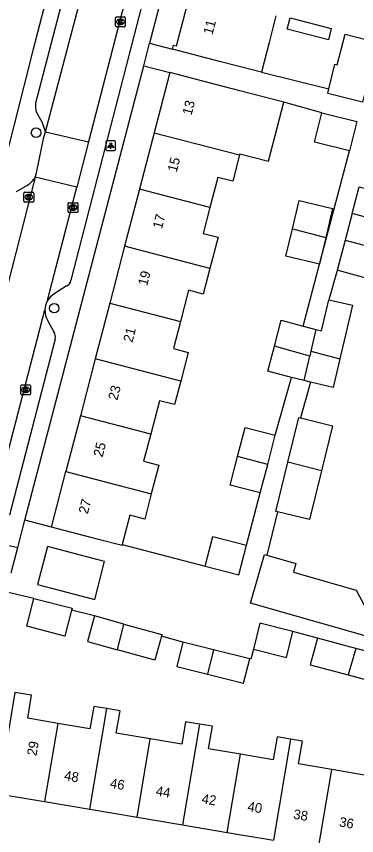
# Model space of a CAD drawing. Extents: x 163686 to 164493, y 382719 to 383870.
# Drawn here: x 163878.6 to 163913.6, y 383145.9 to 383230.2 of the extents above; entities that cross this region are included whole.
import ezdxf

# ---------------------------------------------------------------- set-up
doc = ezdxf.new("R2010")
doc.units = 0
for name, color, linetype in [('IMGEO_Boom', 7, 'Continuous'), ('IMGEO_Kolk', 7, 'Continuous'), ('IMGEO_Lage_trafo', 7, 'Continuous'), ('IMGEO_Lichtpunt', 7, 'Continuous'), ('IMGEO_Pand', 7, 'Continuous'), ('IMGEO_Pand_nummerreeks', 7, 'Continuous'), ('IMGEO_Rijbaan_lokaal_open', 7, 'Continuous'), ('IMGEO_Voetpad_open', 7, 'Continuous')]:
    doc.layers.add(name, color=color, linetype=linetype)

msp = doc.modelspace()

# ---------------------------------------------------------------- linework, layer by layer
at = {"layer": 'IMGEO_Boom'}
for centre in [(163880.642, 383218.272), (163882.504, 383200.207)]:
    msp.add_circle(centre, 0.489, dxfattribs=at)
at = {"layer": 'IMGEO_Kolk'}
for p, q in [((163888.816, 383229.253), (163888.816, 383230.105)), ((163888.891, 383230.179), (163889.743, 383230.179)), ((163889.304, 383229.959), (163889.329, 383229.959)), ((163889.817, 383230.105), (163889.817, 383229.253)), ((163889.743, 383229.179), (163888.891, 383229.179)), ((163889.327, 383229.399), (163889.302, 383229.399)), ((163879.396, 383211.208), (163879.396, 383212.06)), ((163879.471, 383212.134), (163880.323, 383212.134)), ((163879.907, 383211.354), (163879.882, 383211.354)), ((163879.884, 383211.914), (163879.909, 383211.914)), ((163880.397, 383212.06), (163880.397, 383211.208)), ((163880.323, 383211.134), (163879.471, 383211.134)), ((163883.935, 383210.134), (163883.935, 383210.986)), ((163884.01, 383211.06), (163884.862, 383211.06)), ((163884.423, 383210.84), (163884.448, 383210.84)), ((163884.936, 383210.986), (163884.936, 383210.134)), ((163884.862, 383210.06), (163884.01, 383210.06)), ((163884.446, 383210.28), (163884.421, 383210.28)), ((163879.07, 383191.383), (163879.07, 383192.235)), ((163879.145, 383192.309), (163879.997, 383192.309)), ((163879.558, 383192.089), (163879.583, 383192.089)), ((163880.071, 383192.235), (163880.071, 383191.383)), ((163879.997, 383191.309), (163879.145, 383191.309)), ((163879.581, 383191.529), (163879.556, 383191.529))]:
    msp.add_line(p, q, dxfattribs=at)
for points in [[(163888.816, 383229.253), (163888.816, 383230.105)], [(163888.891, 383230.179), (163889.743, 383230.179)], [(163889.137, 383229.879), (163889.26, 383229.879), (163889.26, 383229.728), (163889.39, 383229.879), (163889.554, 383229.879), (163889.408, 383229.728), (163889.561, 383229.479), (163889.409, 383229.479), (163889.324, 383229.643), (163889.26, 383229.576), (163889.26, 383229.479), (163889.137, 383229.479), (163889.137, 383229.879)], [(163889.817, 383230.105), (163889.817, 383229.253)], [(163889.743, 383229.179), (163888.891, 383229.179)], [(163879.396, 383211.208), (163879.396, 383212.06)], [(163879.471, 383212.134), (163880.323, 383212.134)], [(163879.717, 383211.834), (163879.84, 383211.834), (163879.84, 383211.683), (163879.97, 383211.834), (163880.134, 383211.834), (163879.988, 383211.683), (163880.141, 383211.434), (163879.989, 383211.434), (163879.904, 383211.598), (163879.84, 383211.531), (163879.84, 383211.434), (163879.717, 383211.434), (163879.717, 383211.834)], [(163880.397, 383212.06), (163880.397, 383211.208)], [(163880.323, 383211.134), (163879.471, 383211.134)], [(163883.935, 383210.134), (163883.935, 383210.986)], [(163884.01, 383211.06), (163884.862, 383211.06)], [(163884.256, 383210.76), (163884.379, 383210.76), (163884.379, 383210.609), (163884.509, 383210.76), (163884.673, 383210.76), (163884.527, 383210.609), (163884.68, 383210.36), (163884.528, 383210.36), (163884.443, 383210.524), (163884.379, 383210.457), (163884.379, 383210.36), (163884.256, 383210.36), (163884.256, 383210.76)], [(163884.936, 383210.986), (163884.936, 383210.134)], [(163884.862, 383210.06), (163884.01, 383210.06)], [(163879.07, 383191.383), (163879.07, 383192.235)], [(163879.145, 383192.309), (163879.997, 383192.309)], [(163879.391, 383192.009), (163879.514, 383192.009), (163879.514, 383191.858), (163879.644, 383192.009), (163879.808, 383192.009), (163879.662, 383191.858), (163879.815, 383191.609), (163879.663, 383191.609), (163879.578, 383191.773), (163879.514, 383191.706), (163879.514, 383191.609), (163879.391, 383191.609), (163879.391, 383192.009)], [(163880.071, 383192.235), (163880.071, 383191.383)], [(163879.997, 383191.309), (163879.145, 383191.309)]]:
    msp.add_lwpolyline(points, dxfattribs=at)
for centre, start, end in [((163888.893, 383230.103), 91.55205, 178.44795), ((163888.893, 383230.103), 91.55205, 178.44795), ((163889.741, 383230.103), 1.55205, 88.44795), ((163889.741, 383230.103), 1.55205, 88.44795), ((163888.893, 383229.255), 181.55205, 268.44795), ((163888.893, 383229.255), 181.55205, 268.44795), ((163889.741, 383229.255), 271.55205, 358.44795), ((163889.741, 383229.255), 271.55205, 358.44795), ((163879.473, 383212.058), 91.55205, 178.44795), ((163879.473, 383212.058), 91.55205, 178.44795), ((163880.321, 383212.058), 1.55205, 88.44795), ((163880.321, 383212.058), 1.55205, 88.44795), ((163879.473, 383211.21), 181.55205, 268.44795), ((163879.473, 383211.21), 181.55205, 268.44795), ((163880.321, 383211.21), 271.55205, 358.44795), ((163880.321, 383211.21), 271.55205, 358.44795), ((163884.012, 383210.984), 91.55205, 178.44795), ((163884.012, 383210.984), 91.55205, 178.44795), ((163884.86, 383210.984), 1.55205, 88.44795), ((163884.86, 383210.984), 1.55205, 88.44795), ((163884.012, 383210.136), 181.55205, 268.44795), ((163884.012, 383210.136), 181.55205, 268.44795), ((163884.86, 383210.136), 271.55205, 358.44795), ((163884.86, 383210.136), 271.55205, 358.44795), ((163879.147, 383192.233), 91.55205, 178.44795), ((163879.147, 383192.233), 91.55205, 178.44795), ((163879.995, 383192.233), 1.55205, 88.44795), ((163879.995, 383192.233), 1.55205, 88.44795), ((163879.147, 383191.385), 181.55205, 268.44795), ((163879.147, 383191.385), 181.55205, 268.44795), ((163879.995, 383191.385), 271.55205, 358.44795), ((163879.995, 383191.385), 271.55205, 358.44795)]:
    msp.add_arc(centre, 0.0765, start, end, dxfattribs=at)
for centre, major_axis, ratio, start_param, end_param in [((163889.303, 383229.679), (-0.387, 0.002), 0.722429, 4.712389, 7.853982), ((163889.328, 383229.679), (-0.39, 0.002), 0.717154, 1.570796, 4.712389), ((163879.883, 383211.634), (-0.387, 0.002), 0.722429, 4.712389, 7.853982), ((163879.908, 383211.634), (-0.39, 0.002), 0.717154, 1.570796, 4.712389), ((163884.422, 383210.56), (-0.387, 0.002), 0.722429, 4.712389, 7.853982), ((163884.447, 383210.56), (-0.39, 0.002), 0.717154, 1.570796, 4.712389), ((163879.557, 383191.809), (-0.387, 0.002), 0.722429, 4.712389, 7.853982), ((163879.582, 383191.809), (-0.39, 0.002), 0.717154, 1.570796, 4.712389)]:
    msp.add_ellipse(centre, major_axis=major_axis, ratio=ratio, start_param=start_param, end_param=end_param, dxfattribs=at)
at = {"layer": 'IMGEO_Lage_trafo'}
msp.add_lwpolyline([(163881.82, 383175.678), (163880.805, 383171.773), (163886.671, 383170.248), (163887.687, 383174.153), (163881.82, 383175.678)], dxfattribs=at)
at = {"layer": 'IMGEO_Lichtpunt'}
for p, q in [((163887.819, 383217.337), (163887.819, 383216.53)), ((163887.819, 383217.337), (163887.819, 383216.53)), ((163888.721, 383217.432), (163887.913, 383217.432)), ((163888.721, 383217.432), (163887.913, 383217.432)), ((163888.815, 383216.53), (163888.815, 383217.337)), ((163888.815, 383216.53), (163888.815, 383217.337)), ((163887.913, 383216.436), (163888.721, 383216.436)), ((163887.913, 383216.436), (163888.721, 383216.436))]:
    msp.add_line(p, q, dxfattribs=at)
for points in [[(163888.193, 383217.001), (163888.232, 383216.973), (163888.044, 383216.711), (163888.006, 383216.738), (163888.193, 383217.001)], [(163888.295, 383216.953), (163888.342, 383216.953), (163888.342, 383216.631), (163888.295, 383216.631), (163888.295, 383216.953)], [(163888.405, 383216.973), (163888.443, 383217), (163888.63, 383216.738), (163888.591, 383216.71), (163888.405, 383216.973)]]:
    msp.add_lwpolyline(points, dxfattribs=at)
msp.add_circle((163888.318, 383217.135), 0.0994, dxfattribs=at)
for centre, start, end in [((163887.913, 383217.337), 90, 180), ((163887.913, 383217.337), 90, 180), ((163888.721, 383217.337), 0, 90), ((163888.721, 383217.337), 0, 90), ((163887.913, 383216.53), 180, 270), ((163887.913, 383216.53), 180, 270), ((163888.721, 383216.53), 270, 0), ((163888.721, 383216.53), 270, 360)]:
    msp.add_arc(centre, 0.0946, start, end, dxfattribs=at)
at = {"layer": 'IMGEO_Pand'}
for points in [[(163894.677, 383226.865), (163894.785, 383227.283), (163895.098, 383227.202), (163896.499, 383232.59)], [(163905.313, 383230.298), (163904.602, 383227.562), (163903.805, 383224.494)], [(163906.454, 383228.93), (163906.754, 383230.084), (163911, 383228.981), (163910.7, 383227.827), (163906.454, 383228.93)], [(163910.75, 383222.786), (163911.376, 383225.321), (163911.616, 383225.262), (163912.409, 383228.407), (163915.755, 383227.563)], [(163915.755, 383227.563), (163914.966, 383224.435), (163914.223, 383221.426), (163910.633, 383222.312), (163910.75, 383222.786)], [(163903.805, 383224.494), (163903.272, 383224.632), (163899.517, 383225.607), (163894.677, 383226.865)], [(163894.391, 383224.463), (163892.78, 383218.265)], [(163906.111, 383221.416), (163901.611, 383222.586), (163899.231, 383223.205), (163894.391, 383224.463)], [(163901.567, 383215.977), (163901.602, 383216.11), (163904.533, 383215.348), (163906.111, 383221.416)], [(163912.873, 383216.418), (163909.283, 383217.304), (163910.026, 383220.313)], [(163910.026, 383220.313), (163913.616, 383219.427), (163912.873, 383216.418)], [(163892.78, 383218.265), (163891.273, 383212.47)], [(163892.78, 383218.265), (163901.567, 383215.977)], [(163901.567, 383215.977), (163900.863, 383213.27), (163899.324, 383213.67), (163898.522, 383210.583)], [(163891.273, 383212.47), (163889.74, 383206.575)], [(163898.522, 383210.583), (163891.273, 383212.47)], [(163913.88, 383212.683), (163917.411, 383211.745), (163916.684, 383209.008), (163913.153, 383209.946)], [(163913.153, 383209.946), (163913.88, 383212.683)], [(163898.522, 383210.583), (163897.827, 383207.909), (163899.349, 383207.513), (163898.512, 383204.292)], [(163907.002, 383208.376), (163907.694, 383211.295), (163911.133, 383210.48), (163910.423, 383207.485)], [(163909.774, 383204.748), (163906.335, 383205.564), (163907.002, 383208.376)], [(163907.002, 383208.376), (163910.423, 383207.485)], [(163910.423, 383207.485), (163909.774, 383204.748)], [(163912.426, 383207.21), (163915.665, 383206.35), (163914.839, 383203.242), (163911.698, 383204.076), (163911.6, 383204.102)], [(163912.426, 383207.21), (163911.6, 383204.102)], [(163889.74, 383206.575), (163888.218, 383200.721)], [(163898.512, 383204.292), (163889.74, 383206.575)], [(163898.512, 383204.292), (163897.826, 383201.654), (163896.314, 383202.047), (163895.478, 383198.831)], [(163888.218, 383200.721), (163886.729, 383194.993)], [(163888.218, 383200.721), (163895.478, 383198.831)], [(163909.426, 383198.026), (163910.004, 383197.892), (163910.742, 383201.069)], [(163910.742, 383201.069), (163913.166, 383200.506), (163911.89, 383195.013)], [(163895.478, 383198.831), (163894.758, 383196.06), (163896.279, 383195.665), (163895.51, 383192.707)], [(163905.147, 383196.314), (163905.845, 383198.963), (163908.112, 383198.365)], [(163908.112, 383198.365), (163909.426, 383198.026)], [(163909.426, 383198.026), (163908.904, 383195.785)], [(163906.909, 383193.093), (163904.467, 383193.737), (163905.147, 383196.314)], [(163908.788, 383195.285), (163905.147, 383196.314)], [(163908.904, 383195.785), (163908.788, 383195.285)], [(163908.904, 383195.785), (163911.89, 383195.013)], [(163886.729, 383194.993), (163885.208, 383189.142)], [(163895.51, 383192.707), (163886.729, 383194.993)], [(163908.199, 383192.753), (163908.788, 383195.285)], [(163911.89, 383195.013), (163911.203, 383192.054), (163908.847, 383192.602)], [(163908.199, 383192.753), (163906.909, 383193.093)], [(163895.51, 383192.707), (163894.88, 383190.282), (163893.323, 383190.687), (163892.432, 383187.261)], [(163908.847, 383192.602), (163908.199, 383192.753)], [(163885.208, 383189.142), (163883.716, 383183.404)], [(163892.432, 383187.261), (163885.208, 383189.142)], [(163906.526, 383184.375), (163907.648, 383188.96), (163907.841, 383188.913)], [(163907.841, 383188.913), (163911.127, 383188.109), (163909.994, 383183.48)], [(163901.367, 383184.935), (163902.149, 383187.939), (163905.243, 383187.133)], [(163892.432, 383187.261), (163891.704, 383184.463), (163893.254, 383184.06), (163892.49, 383181.12)], [(163904.461, 383184.129), (163905.243, 383187.133)], [(163903.698, 383181.2), (163900.604, 383182.005), (163901.367, 383184.935)], [(163904.461, 383184.129), (163901.367, 383184.935)], [(163905.468, 383179.254), (163905.284, 383179.299), (163906.526, 383184.375)], [(163909.994, 383183.48), (163906.526, 383184.375)], [(163903.698, 383181.2), (163904.461, 383184.129)], [(163882.227, 383177.676), (163883.716, 383183.404)], [(163883.716, 383183.404), (163892.49, 383181.12)], [(163909.994, 383183.48), (163908.763, 383178.448), (163905.468, 383179.254)], [(163892.49, 383181.12), (163891.809, 383178.503), (163890.287, 383178.899), (163889.505, 383175.893)], [(163889.505, 383175.893), (163889.478, 383175.791), (163887.067, 383176.418), (163882.227, 383177.676)], [(163898.018, 383173.677), (163898.815, 383176.72), (163902.281, 383175.811)], [(163898.018, 383173.677), (163901.483, 383172.768), (163902.281, 383175.811)], [(163904.378, 383174.794), (163907.367, 383173.943), (163907.111, 383173.044), (163913.572, 383171.205), (163914.351, 383169.725), (163915.71, 383169.372), (163917.247, 383175.343)], [(163920.397, 383165.067), (163920.335, 383164.829), (163916.418, 383165.944), (163902.693, 383169.851), (163904.12, 383174.867), (163904.378, 383174.794)], [(163884.293, 383169.149), (163883.595, 383166.464), (163879.678, 383167.482), (163880.421, 383170.341)], [(163880.421, 383170.341), (163884.338, 383169.322), (163884.293, 383169.149)], [(163886.647, 383168.537), (163885.92, 383165.908), (163889.001, 383165.056)], [(163889.667, 383167.701), (163886.647, 383168.537)], [(163889.001, 383165.056), (163889.667, 383167.701)], [(163889.667, 383167.701), (163893.59, 383166.616), (163893.549, 383166.466)], [(163907.058, 383166.944), (163903.65, 383167.791), (163902.986, 383165.117)], [(163902.986, 383165.117), (163906.393, 383164.27), (163907.058, 383166.944)], [(163893.549, 383166.466), (163892.863, 383163.988), (163889.001, 383165.056)], [(163895.748, 383165.856), (163895.112, 383163.352), (163898.259, 383162.554)], [(163898.888, 383165.059), (163895.748, 383165.856)], [(163909.574, 383166.254), (163908.843, 383163.518), (163912.747, 383162.473)], [(163913.522, 383165.197), (163909.574, 383166.254)], [(163898.888, 383165.059), (163898.259, 383162.554)], [(163902.617, 383164.113), (163898.888, 383165.059)], [(163913.522, 383165.197), (163912.747, 383162.473)], [(163916.754, 383164.333), (163913.522, 383165.197)], [(163898.259, 383162.554), (163901.981, 383161.609), (163902.617, 383164.113)], [(163912.747, 383162.473), (163916.022, 383161.597), (163916.754, 383164.333)], [(163882.872, 383157.485), (163879.786, 383158.006), (163880.185, 383160.37), (163878.463, 383160.66), (163876.704, 383150.239), (163881.511, 383149.428)], [(163887.923, 383159.005), (163886.569, 383159.234), (163886.18, 383156.927), (163882.872, 383157.485)], [(163886.172, 383148.641), (163887.923, 383159.005)], [(163892.388, 383155.878), (163888.894, 383156.468), (163889.283, 383158.776), (163887.923, 383159.005)], [(163882.872, 383157.485), (163881.511, 383149.428)], [(163897.454, 383157.407), (163896.016, 383157.649), (163895.625, 383155.332), (163892.388, 383155.878)], [(163897.454, 383157.407), (163895.701, 383147.033)], [(163901.665, 383154.308), (163898.375, 383154.863), (163898.767, 383157.185), (163897.454, 383157.407)], [(163891.027, 383147.822), (163892.388, 383155.878)], [(163906.8, 383155.858), (163905.419, 383156.091), (163905.023, 383153.742), (163901.665, 383154.308)], [(163906.8, 383155.858), (163905.043, 383145.457)], [(163911.045, 383152.731), (163907.628, 383153.308), (163908.024, 383155.652), (163906.8, 383155.858)], [(163900.304, 383146.256), (163901.665, 383154.308)], [(163916.211, 383154.236), (163914.805, 383154.473), (163914.415, 383152.162), (163911.045, 383152.731)], [(163909.684, 383144.673), (163911.045, 383152.731)], [(163881.511, 383149.428), (163886.172, 383148.641)], [(163886.172, 383148.641), (163891.027, 383147.822)], [(163891.027, 383147.822), (163895.701, 383147.033)], [(163895.701, 383147.033), (163900.304, 383146.256)], [(163900.304, 383146.256), (163905.043, 383145.457)]]:
    msp.add_lwpolyline(points, dxfattribs=at)
at = {"layer": 'IMGEO_Rijbaan_lokaal_open'}
for points in [[(163881.598, 383218.361), (163887.261, 383239.832)], [(163891, 383236.583), (163886.019, 383217.315)], [(163880.556, 383213.687), (163880.669, 383214.128), (163881.449, 383217.795), (163881.598, 383218.361)], [(163881.598, 383218.361), (163886.019, 383217.315)], [(163886.019, 383217.315), (163884.817, 383212.651)], [(163880.556, 383213.687), (163876.544, 383198.126)], [(163884.817, 383212.651), (163880.556, 383213.687)], [(163881.775, 383200.904), (163884.817, 383212.651)], [(163875.48, 383176.702), (163881.547, 383200.035)]]:
    msp.add_lwpolyline(points, dxfattribs=at)
msp.add_arc((163883.566, 383199.97), 2.02, 152.4529, 178.14437, dxfattribs=at)
at = {"layer": 'IMGEO_Voetpad_open'}
for points in [[(163901.514, 383262.715), (163892.316, 383227.481)], [(163885.219, 383245.624), (163880.342, 383226.864), (163878.372, 383219.125), (163866.423, 383172.179)], [(163880.588, 383221.216), (163884.868, 383237.687)], [(163891, 383236.583), (163891.35, 383236.033), (163892.628, 383235.665), (163884.224, 383203.103)], [(163891.71, 383225.163), (163892.316, 383227.481)], [(163892.316, 383227.481), (163894.677, 383226.865)], [(163879.499, 383178.388), (163891.71, 383225.163)], [(163891.71, 383225.163), (163894.391, 383224.463)], [(163903.805, 383224.494), (163910.75, 383222.786)], [(163910.026, 383220.313), (163906.111, 383221.416)], [(163881.598, 383218.361), (163881.308, 383219.276), (163880.664, 383220.451)], [(163909.774, 383204.748), (163912.873, 383216.418)], [(163878.618, 383212.203), (163879.775, 383212.88)], [(163913.153, 383209.946), (163912.426, 383207.21)], [(163908.112, 383198.365), (163909.774, 383204.748)], [(163911.6, 383204.102), (163910.742, 383201.069)], [(163883.729, 383202.479), (163882.504, 383201.689)], [(163881.844, 383198.916), (163882.482, 383197.767)], [(163882.596, 383197.021), (163877.902, 383178.894)], [(163905.243, 383187.133), (163906.909, 383193.093)], [(163908.847, 383192.602), (163907.841, 383188.913)], [(163902.281, 383175.811), (163903.698, 383181.2)], [(163905.468, 383179.254), (163904.378, 383174.794)], [(163878.767, 383175.585), (163879.499, 383178.388)], [(163882.227, 383177.676), (163879.499, 383178.388)], [(163875.382, 383176.327), (163878.767, 383175.585)], [(163878.083, 383172.962), (163878.767, 383175.585)], [(163889.505, 383175.893), (163898.018, 383173.677)], [(163880.421, 383170.341), (163877.628, 383170.984)], [(163886.647, 383168.537), (163884.293, 383169.149)], [(163909.574, 383166.254), (163907.058, 383166.944)], [(163895.748, 383165.856), (163893.549, 383166.466)], [(163902.986, 383165.117), (163902.724, 383164.086), (163902.617, 383164.113)]]:
    msp.add_lwpolyline(points, dxfattribs=at)
for centre, radius, start, end in [((163882.006, 383220.971), 1.439, 170.1803, 201.16673), ((163878.105, 383215.278), 2.922, 304.85813, 327.01789), ((163883.519, 383203.154), 0.707, 287.29281, 355.85942), ((163883.555, 383199.982), 2.005, 121.6207, 152.6159), ((163883.576, 383199.975), 2.03, 178.29552, 211.43343), ((163881.635, 383197.256), 0.989, 346.25946, 31.11741)]:
    msp.add_arc(centre, radius, start, end, dxfattribs=at)

# ---------------------------------------------------------------- texts
at = {"layer": 'IMGEO_Pand_nummerreeks'}
for s, rotation, p in [('11', 75.30957, (163898.774, 383228.287)), ('13', 75.42416, (163896.62, 383220.002)), ('15', 75.42649, (163895.1, 383214.154)), ('17', 75.42649, (163893.579, 383208.305)), ('19', 75.42649, (163892.059, 383202.457)), ('21', 75.42649, (163890.543, 383196.63)), ('23', 75.42649, (163888.995, 383190.672)), ('25', 75.42649, (163887.474, 383184.824)), ('27', 75.42416, (163885.954, 383178.975)), ('29', 80.41914, (163880.68, 383154.088)), ('48', 350.40886, (163883.476, 383151.66)), ('46', 350.40886, (163888.188, 383150.864)), ('44', 350.40886, (163892.901, 383150.067)), ('42', 350.40886, (163897.612, 383149.272)), ('40', 350.40886, (163902.33, 383148.474)), ('38', 350.40886, (163907.044, 383147.678)), ('36', 350.40886, (163911.756, 383146.881))]:
    msp.add_text(s, height=1, rotation=rotation, dxfattribs=at).set_placement(p)

doc.saveas('drawing.dxf')
